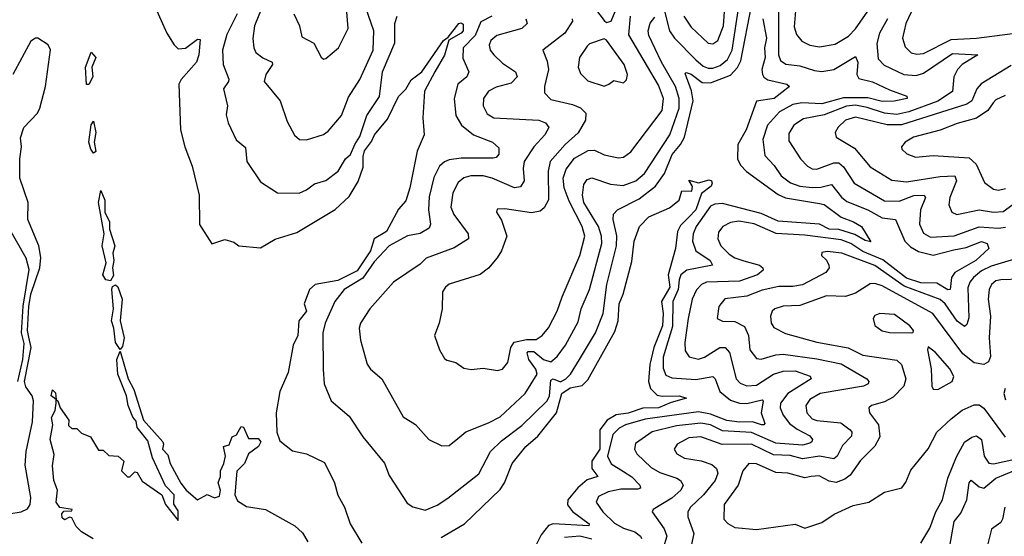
# Model space of a CAD drawing. Extents: x 1245515 to 1420776, y 606314 to 671314.
# Tile 356 of 385: x 1394369 to 1398440, y 642134 to 644271. Entities that reach past the tile are written whole.
import ezdxf

# ---------------------------------------------------------------- set-up
doc = ezdxf.new("R2010")
doc.units = 0

msp = doc.modelspace()

# ---------------------------------------------------------------- linework, layer by layer
at = {"layer": '0CON10XD'}
for points in [[(1395503.2, 644295), (1395526.7, 644245), (1395535, 644200.6), (1395585, 644173.8), (1395615, 644116.2), (1395625, 644108), (1395635, 644110), (1395687.3, 644155), (1395726.6, 644235), (1395712, 644425)], [(1396703.9, 644375), (1396785, 644268.1), (1396795, 644260), (1396815, 644265.6), (1396865, 644389.4)], [(1397581.6, 644375), (1397571.5, 644241.5), (1397580.4, 644210.4), (1397602.5, 644182.5), (1397635.2, 644165.2), (1397675, 644158.6), (1397740.5, 644169.5), (1397795, 644203.4), (1397825, 644233.8), (1397885, 644320.7)], [(1394924, 644335), (1394977.5, 644215), (1395007.3, 644167.3), (1395025, 644151.1), (1395055, 644152.7), (1395105, 644190), (1395115, 644188.8), (1395110, 644125), (1395099.7, 644095), (1395036.3, 644023.7), (1395026.7, 644005), (1395034.3, 643815), (1395051.9, 643745), (1395081.9, 643665), (1395111.8, 643545), (1395113.3, 643423.3), (1395163.8, 643343.8), (1395217.7, 643362.3), (1395255, 643350.8), (1395275.8, 643335.8), (1395365, 643326.7), (1395425, 643362.7), (1395515, 643391.1), (1395674.1, 643485.9), (1395730.7, 643539.3), (1395768.6, 643601.4), (1395789.3, 643660.7), (1395789, 643705), (1395795, 643729.1), (1395823.2, 643766.8), (1395835.5, 643795), (1395890.5, 643859.5), (1395935, 643953.8), (1395965, 643984.2), (1395987.2, 644022.8), (1396031.9, 644055), (1396120.9, 644185), (1396140.7, 644199.3), (1396185, 644255.3), (1396195, 644258.7), (1396202.6, 644252.6), (1396202.2, 644225), (1396194.7, 644215), (1396143.6, 644186.4), (1396125.7, 644124.3), (1396085.4, 644055), (1396042.5, 643975), (1396035.5, 643864.5), (1396040.8, 643795), (1396012.2, 643727.8), (1395982.7, 643575), (1395965, 643522), (1395935, 643487.1), (1395886.1, 643395), (1395834.9, 643365.1), (1395819.7, 643315), (1395765, 643232.6), (1395685, 643191.8), (1395590.6, 643175), (1395567.3, 643155), (1395545.9, 643095), (1395554.5, 643065), (1395523.9, 643025), (1395518.5, 642965), (1395500.4, 642925), (1395479, 642811), (1395445, 642733.3), (1395429.6, 642645), (1395432.1, 642565), (1395445, 642528.8), (1395497.6, 642487.6), (1395555, 642475.6), (1395628.9, 642438.9), (1395671.1, 642355), (1395684, 642304), (1395711.4, 642255), (1395735.5, 642185), (1395783.6, 642105)], [(1395333.8, 644193.8), (1395336.9, 644155), (1395345.5, 644135), (1395375, 644112.7), (1395413.3, 644095), (1395414.6, 644085), (1395386.9, 644045), (1395379.5, 644015), (1395446, 643935), (1395475, 643850), (1395505, 643793.8), (1395525.7, 643775.7), (1395554.4, 643774.4), (1395625, 643796.8), (1395645, 643810), (1395700, 643875), (1395728.9, 643951.1), (1395775, 644024.3), (1395830.5, 644145), (1395832.9, 644225), (1395787.6, 644357.6)], [(1396320.5, 644285), (1396275, 644261.6), (1396252.7, 644205), (1396203, 644155), (1396201.3, 644111.3), (1396226.2, 644055), (1396217.1, 644035), (1396180.3, 644005), (1396164.8, 643945.2), (1396171.9, 643875), (1396195.2, 643835.2), (1396245, 643795.3), (1396324.4, 643765), (1396350.5, 643740.5), (1396349.6, 643715), (1396338.5, 643701.5), (1396325, 643698.1), (1396195, 643698.7), (1396145, 643691.6), (1396125, 643683.1), (1396105.3, 643665), (1396081.3, 643618.7), (1396061.6, 643538.4), (1396059.8, 643485), (1396067.5, 643425), (1396062, 643408), (1396025, 643386.7), (1395972.8, 643377.2), (1395896.2, 643335), (1395835, 643268.9), (1395787.6, 643202.4), (1395710.4, 643155), (1395671.6, 643105), (1395632.8, 643015), (1395622.9, 642975), (1395624.1, 642825), (1395628.5, 642765), (1395656.9, 642695), (1395731.5, 642631.5), (1395788.5, 642545), (1395877.2, 642437.2), (1395896.2, 642385), (1395971.7, 642271.7), (1395995, 642256), (1396045, 642242), (1396095, 642262.9), (1396138.8, 642291.2), (1396267.6, 642392.4), (1396315.8, 642485), (1396360.9, 642529.1), (1396445, 642591.9), (1396549.5, 642695), (1396559, 642715), (1396565, 642779.3), (1396575, 642785.4), (1396605, 642773.2), (1396627.6, 642785), (1396647, 642805), (1396683.5, 642865), (1396749.4, 642975), (1396782, 643055), (1396796.5, 643175), (1396836.3, 643335), (1396837.6, 643377.6), (1396823.1, 643445), (1396824.1, 643465.9), (1396841.1, 643485), (1396929.9, 643530.1), (1396997.7, 643582.3), (1397035.1, 643634.9), (1397067, 643713), (1397101.5, 643755), (1397117.2, 643785), (1397153.5, 643935), (1397146.4, 643976.4), (1397120.9, 644049.1), (1397125, 644052.5), (1397145, 644045.2), (1397191.2, 644011.2), (1397225, 644009.9), (1397307.8, 644042.2), (1397336.7, 644073.3), (1397350.5, 644100.5), (1397396.5, 644335)], [(1397035, 644306.7), (1397055.5, 644225.5), (1397076.5, 644195), (1397163.8, 644105), (1397195, 644079), (1397215, 644070.3), (1397235, 644070.2), (1397265, 644081), (1397295, 644106.1), (1397314.9, 644145), (1397343.6, 644335)], [(1398066, 644326), (1398032.2, 644255), (1398018.7, 644195), (1398029.3, 644159.3), (1398055, 644134.6), (1398078.4, 644128.4), (1398105, 644131.4), (1398220.3, 644189.7), (1398325, 644194.2), (1398474.1, 644214.1)], [(1395268.4, 644295), (1395225, 644209.4), (1395208.1, 644145), (1395210.2, 644085), (1395233.3, 644025), (1395232.9, 644015), (1395212.2, 643985), (1395228.9, 643915), (1395223.2, 643876.8), (1395231.5, 643845), (1395264, 643774), (1395302.5, 643742.5), (1395307.8, 643685), (1395365, 643600), (1395435, 643554.2), (1395525, 643553.3), (1395555, 643566.7), (1395588, 643592), (1395635, 643605.5), (1395685.6, 643645), (1395716.8, 643695), (1395736.8, 643713.2), (1395754.4, 643755), (1395775, 643788.5), (1395804.9, 643875.1), (1395856.3, 643953.7), (1395869.4, 644055), (1395920.2, 644175), (1395920.3, 644255), (1395929.1, 644285)], [(1395367.1, 644312.9), (1395340.3, 644245), (1395333.8, 644193.8)], [(1396653.5, 644275), (1396654.5, 644265), (1396623.2, 644215), (1396531.9, 644145), (1396549.8, 644099.8), (1396555.8, 644065), (1396538.7, 643995), (1396538.2, 643968.2), (1396565, 643940.6), (1396655, 643920), (1396687, 643907), (1396709.6, 643885), (1396708.4, 643855), (1396677.5, 643802.5), (1396624.7, 643755), (1396562.5, 643685), (1396553.8, 643645), (1396554.8, 643525.2), (1396537.9, 643492.1), (1396521.4, 643478.6), (1396485, 643471.6), (1396375, 643488.2), (1396343.1, 643486.9), (1396340, 643475), (1396361.4, 643441.4), (1396383.6, 643375), (1396361.3, 643315), (1396343.8, 643286.2), (1396306.9, 643243.1), (1396272.4, 643217.6), (1396145, 643176.5), (1396129.2, 643165), (1396117.5, 643145), (1396116.2, 643075), (1396103.8, 643015), (1396084.3, 642965), (1396104.2, 642905), (1396125, 642870), (1396135, 642862), (1396172.7, 642852.7), (1396205, 642830), (1396235, 642824.2), (1396285, 642830), (1396345, 642819.2), (1396365, 642826), (1396387, 642853), (1396400.2, 642915), (1396413.2, 642936.8), (1396465, 642948.1), (1396505, 642948), (1396529.1, 642965), (1396555, 642996.5), (1396591.8, 643065), (1396611.2, 643125), (1396685, 643295.7), (1396706.1, 643375), (1396694.6, 643415.4), (1396640.6, 643520.6), (1396619.6, 643575), (1396616.5, 643615), (1396627.9, 643652.1), (1396662.2, 643697.7), (1396719.6, 643730.4), (1396745, 643730.7), (1396785, 643712), (1396845, 643700), (1396865, 643702.9), (1396896.1, 643723.9), (1397024.8, 643895), (1397030.2, 643945), (1397009.5, 643999.5), (1396887.8, 644207.8), (1396894.8, 644285)], [(1397505.5, 644305), (1397506.6, 644125), (1397515, 644102.7), (1397536.9, 644086.9), (1397595, 644080.5), (1397655, 644060.4), (1397685, 644057.2), (1397735, 644064.7), (1397825, 644118.6), (1397834.7, 644094.7), (1397830.3, 644045), (1397837.9, 644027.9), (1397895, 644013.9), (1397965, 643980.2), (1398036.7, 643955), (1398037.5, 643945), (1397983.8, 643933.9), (1397935, 643932.1), (1397875, 643947.8), (1397775, 643948.4), (1397685, 643923.2), (1397603, 643927), (1397565, 643920.5), (1397510, 643890), (1397461.2, 643835), (1397441.1, 643775), (1397449.1, 643709.1), (1397488.3, 643668.3), (1397517.3, 643625), (1397555.8, 643595.8), (1397595, 643581.8), (1397645, 643577.4), (1397681.7, 643578.3), (1397725, 643589.3), (1397766.7, 643536.7), (1397788.7, 643518.6), (1397874.9, 643484.9), (1397935, 643451.6), (1397989.2, 643445), (1398029, 643355), (1398051.8, 643331.8), (1398085, 643311.5), (1398145, 643297.4), (1398231.5, 643318.5), (1398282.1, 643328), (1398345, 643354.1), (1398368.4, 643345), (1398375.2, 643325), (1398322.5, 643275), (1398235.2, 643225), (1398221, 643205), (1398215.9, 643155), (1398205.9, 643154.1), (1398161.3, 643181.3), (1398095, 643182.2), (1398035, 643201.4), (1397937.9, 643277.9), (1397855, 643312.2), (1397805, 643344.7), (1397765, 643361), (1397615, 643380), (1397496.5, 643386.5), (1397405, 643426.7), (1397342.6, 643437.4), (1397308.3, 643431.7), (1397275.5, 643415), (1397258, 643392), (1397255.3, 643365), (1397268.2, 643335), (1397301.7, 643301.7), (1397325, 643286), (1397363.5, 643273.5), (1397427.1, 643255), (1397441.9, 643245), (1397443.1, 643235), (1397419.4, 643215), (1397345, 643189.7), (1397209.2, 643185), (1397187.7, 643175), (1397166.6, 643153.4), (1397148.9, 643115), (1397133, 643035), (1397119.3, 642935), (1397120.7, 642900.7), (1397136.9, 642876.9), (1397175, 642867.1), (1397200.5, 642875), (1397263.1, 642915), (1397285, 642914.6), (1397303.7, 642893.7), (1397330.6, 642785), (1397347.1, 642767.1), (1397375, 642756.7), (1397415, 642759), (1397485, 642804.3), (1397525, 642817), (1397575, 642817.8), (1397637.1, 642797.1), (1397641.1, 642785), (1397545.1, 642724.9), (1397514.1, 642685), (1397512.8, 642665), (1397525.2, 642635), (1397551.3, 642601.3), (1397583.4, 642576.6), (1397635, 642549.4), (1397647.2, 642535), (1397644.5, 642525), (1397635, 642519.2), (1397605, 642511), (1397495, 642519.1), (1397395, 642563), (1397275, 642570.1), (1397225, 642594.9), (1397185, 642602.3), (1397085, 642590.5), (1396984.2, 642565.8), (1396915, 642517.8), (1396911.2, 642495), (1396920, 642475), (1396979.1, 642419.1), (1397015, 642397.8), (1397085.6, 642375), (1397100.9, 642365), (1397111.5, 642345), (1397102.5, 642325), (1397065, 642291.9), (1396988.6, 642245), (1396984.5, 642235.5), (1397033.8, 642165), (1397044.1, 642135), (1397029.5, 642085)], [(1397115.5, 644285.5), (1397145, 644240.4), (1397215, 644174.6), (1397235, 644171.1), (1397255, 644184.6), (1397279.3, 644245), (1397282.8, 644305)], [(1396462.1, 644275), (1396467.5, 644255), (1396445.2, 644234.8), (1396341.1, 644205), (1396316.9, 644185), (1396309.6, 644165), (1396314.6, 644145), (1396329.2, 644125), (1396365, 644091.6), (1396419.4, 644055), (1396426.4, 644035), (1396401.7, 644008.3), (1396338.5, 643991.5), (1396307.3, 643975), (1396287.1, 643945), (1396285.3, 643915), (1396301.2, 643881.2), (1396329.2, 643865), (1396515, 643855.8), (1396543.1, 643845), (1396556.9, 643825), (1396540.8, 643795), (1396494.9, 643745.1), (1396455.2, 643685), (1396450.6, 643655), (1396455.2, 643605), (1396439.7, 643580.3), (1396415, 643575.4), (1396322.5, 643615), (1396285, 643624.5), (1396234.5, 643625.5), (1396205, 643617.1), (1396182.5, 643597.5), (1396159.4, 643555), (1396151.8, 643495), (1396164.1, 643465), (1396223.1, 643385), (1396224.5, 643365), (1396165, 643326.9), (1396049.4, 643285), (1396025, 643260), (1395914.2, 643185.7), (1395816.5, 643075), (1395778.5, 643015), (1395772.7, 642995), (1395778.1, 642945), (1395806.2, 642846.2), (1395819.2, 642825), (1395866.9, 642785), (1395955, 642627.5), (1396006, 642596), (1396060.8, 642535), (1396115, 642508.6), (1396145, 642509.4), (1396181.1, 642538.9), (1396213.5, 642566.5), (1396306.9, 642603.1), (1396355, 642628.7), (1396458.7, 642725), (1396507.9, 642805), (1396503, 642825), (1396474.6, 642865), (1396467.3, 642892.7), (1396471.3, 642898.6), (1396495, 642898.8), (1396535, 642865.7), (1396564.8, 642855.2), (1396591.7, 642878.3), (1396625.5, 642924.5), (1396678.6, 643021.4), (1396690.9, 643075), (1396724.8, 643155), (1396775.8, 643345), (1396774.5, 643375), (1396761.5, 643415), (1396701.2, 643515), (1396696.5, 643545), (1396700.8, 643589.2), (1396715, 643609.6), (1396735, 643616.6), (1396811.1, 643591.1), (1396864.4, 643585.6), (1396916.2, 643605), (1396952.2, 643635), (1397057.3, 643795), (1397095.7, 643905), (1397096.2, 643945), (1397079.8, 643995), (1397022.3, 644095), (1396970, 644205), (1396967.1, 644225), (1396975, 644256), (1396995, 644280.8)], [(1397441.7, 644275), (1397456.1, 644195), (1397448.3, 644155), (1397451.4, 644115), (1397437.9, 644065), (1397439.6, 644045), (1397445, 644033.9), (1397462.5, 644022.5), (1397540, 644005), (1397551.9, 643995), (1397488.8, 643945), (1397415, 643933.8), (1397372.1, 643815), (1397337.9, 643755), (1397336.9, 643695), (1397349.6, 643669.6), (1397373.2, 643643.2), (1397505, 643547.7), (1397535, 643534.4), (1397675, 643510.8), (1397695, 643507.1), (1397765, 643453.7), (1397815.6, 643435), (1397849.6, 643415), (1397887.5, 643352.5), (1397865, 643357.1), (1397821.9, 643381.9), (1397755, 643403.4), (1397715, 643405.1), (1397675, 643425.7), (1397505, 643437.7), (1397435, 643469.3), (1397275, 643510.9), (1397242.3, 643507.7), (1397225, 643499.1), (1397165.6, 643415), (1397153, 643385), (1397150.5, 643355), (1397163.8, 643315), (1397224.3, 643275), (1397232.9, 643255), (1397126.9, 643235), (1397103, 643215), (1397094.9, 643195.1), (1397091.4, 643155), (1397068.8, 643105), (1397067.7, 643002.3), (1397029.8, 642875), (1397029.8, 642829.8), (1397041, 642801), (1397065, 642789.3), (1397165, 642783.3), (1397235, 642795.3), (1397245, 642785.7), (1397263.2, 642733.2), (1397307.2, 642697.2), (1397344.5, 642684.5), (1397375, 642682.8), (1397438.1, 642698.1), (1397442.5, 642692.5), (1397434.7, 642645), (1397449.1, 642600.9), (1397445.8, 642595), (1397435.2, 642594.8), (1397398.1, 642608.1), (1397345, 642606), (1397292.5, 642612.5), (1397225, 642639.4), (1397175, 642648.2), (1396955, 642618.2), (1396873.3, 642595), (1396848.1, 642581.9), (1396821.9, 642555), (1396798.9, 642465), (1396814.1, 642434.1), (1396865, 642401.7), (1396899.8, 642379.8), (1396933.2, 642345), (1396935, 642333.5), (1396925, 642328.4), (1396855, 642329.4), (1396801.7, 642318.3), (1396761.7, 642298.2), (1396752.9, 642275), (1396780.6, 642235), (1396828, 642188), (1396865, 642167), (1396912.8, 642152.8), (1396935.5, 642135), (1396939.5, 642125)], [(1397956.1, 644275), (1397923.2, 644215), (1397912.1, 644172.1), (1397918.8, 644108.8), (1397943, 644083), (1398024.2, 644044.2), (1398075, 644039.6), (1398105, 644050), (1398225, 644131.1), (1398330, 644125), (1398265.4, 644085), (1398245.8, 644065), (1398231.1, 644035), (1398225.5, 643974.5), (1398165.4, 643934.6), (1398045, 643890.3), (1397995, 643878.9), (1397945, 643884.7), (1397872.2, 643907.8), (1397825, 643916.8), (1397787.3, 643912.7), (1397695, 643877.6), (1397609.3, 643860.7), (1397569.1, 643835), (1397549.1, 643800.9), (1397549.3, 643769.3), (1397596.9, 643695), (1397626.4, 643665), (1397645, 643654.2), (1397665, 643653.2), (1397735, 643679.4), (1397755, 643678.8), (1397775, 643661.8), (1397818.9, 643595), (1397945, 643521.7), (1398005, 643520.5), (1398065, 643543.4), (1398108.9, 643545), (1398113.5, 643535), (1398093.4, 643485), (1398089.2, 643425), (1398105, 643388.5), (1398135, 643371), (1398232.8, 643377.2), (1398335, 643414.5), (1398415, 643408), (1398445, 643412.5)], [(1394325, 642226.4), (1394375, 642234.7), (1394401.9, 642248.1), (1394412.3, 642265), (1394415.3, 642294.7), (1394392.2, 642427.8), (1394396.3, 642485), (1394421.9, 642608.1), (1394427, 642695), (1394420.8, 642715), (1394395, 642751.7), (1394389.3, 642775), (1394416.2, 642915), (1394407.2, 642957.2), (1394401.8, 642985), (1394407.1, 643085), (1394415.4, 643135), (1394452.2, 643245), (1394456.7, 643286.7), (1394448.1, 643335), (1394402.4, 643445), (1394404.2, 643515), (1394370.6, 643615), (1394369.3, 643695), (1394377.1, 643745), (1394372.7, 643782.7), (1394386.4, 643825), (1394442.4, 643885), (1394452.8, 643905), (1394476.2, 643995), (1394496.7, 644146.7), (1394487.6, 644167.6), (1394445, 644194.7), (1394434.4, 644195), (1394415, 644181.6), (1394341.3, 644045)], [(1396785, 643995.7), (1396805, 644004.3), (1396825, 644019.4), (1396865, 644010), (1396877.3, 644022.7), (1396881.8, 644045), (1396868.5, 644085), (1396795, 644186.7), (1396785, 644191.2), (1396725, 644170.5), (1396715, 644161.1), (1396683.8, 644115), (1396678.2, 644075), (1396687.9, 644047.9), (1396718, 644018), (1396785, 643995.7)], [(1394655, 644002.5), (1394645, 644002.5), (1394641, 644075), (1394665, 644136.7), (1394683.8, 644115), (1394667.1, 644075), (1394671.9, 644035), (1394655, 644002.5)], [(1398468.3, 644081.7), (1398343.8, 644006.2), (1398326.5, 643985), (1398304.9, 643935.1), (1398285, 643921), (1398015, 643836.1), (1397955, 643836.3), (1397825, 643868.3), (1397782.5, 643855), (1397753.4, 643826.6), (1397740.9, 643805), (1397744.7, 643784.7), (1397819.9, 643739.9), (1397885, 643662.2), (1397975, 643606.8), (1398035, 643600.6), (1398175, 643622.8), (1398235, 643624.5), (1398241.7, 643605), (1398214.2, 643535), (1398210.7, 643505), (1398222.2, 643475), (1398243.3, 643465), (1398335, 643484.3), (1398395.2, 643475.2), (1398435, 643478.1), (1398475, 643506.3)], [(1398442.5, 643957.5), (1398405, 643939.7), (1398393.1, 643926.9), (1398371.9, 643895), (1398325, 643863.2), (1398245, 643841.9), (1398175, 643813.6), (1398064.4, 643785), (1398029.2, 643765), (1398014, 643745), (1398016, 643735), (1398036.3, 643716.3), (1398072.6, 643702.6), (1398145, 643708.7), (1398295, 643699.5), (1398323.6, 643673.6), (1398357.3, 643597.3), (1398395, 643570.4), (1398415, 643565.3), (1398445, 643572.3)], [(1394675, 643719.4), (1394662.8, 643735), (1394654.8, 643764.8), (1394665, 643836.2), (1394675, 643850.8), (1394683.9, 643805), (1394677, 643765), (1394684.3, 643725.7), (1394675, 643719.4)], [(1396111.3, 642128.7), (1396208.7, 642185), (1396355, 642327.3), (1396372.9, 642355), (1396404.8, 642435.2), (1396461.8, 642505), (1396511.9, 642548.1), (1396587.9, 642645), (1396610.8, 642725), (1396645, 642748.4), (1396695, 642757.9), (1396718.4, 642781.6), (1396829.3, 642980.7), (1396843.8, 643025), (1396847.6, 643095), (1396864, 643135), (1396899.2, 643270.8), (1396909.3, 643355), (1396931.9, 643415), (1396970.4, 643455), (1397055, 643492.9), (1397095.5, 643524.5), (1397106.8, 643563.2), (1397148.1, 643561.9), (1397150.6, 643580.6), (1397135, 643606.7), (1397175, 643595.8), (1397219.1, 643609.1), (1397228.8, 643605), (1397232.5, 643595), (1397227.9, 643582.1), (1397188.3, 643551.8), (1397163.8, 643485), (1397135.6, 643454.4), (1397100.6, 643419.4), (1397088.7, 643395), (1397080.7, 643325), (1397049.9, 643215), (1397057.5, 643165), (1397021.9, 643105), (1397029.1, 643055), (1397026.4, 643005), (1396990.8, 642915), (1396974.6, 642845), (1396968.5, 642775), (1396976.9, 642745), (1397005, 642718.1), (1397025, 642713.3), (1397095.3, 642715.3), (1397126, 642705), (1397062.4, 642687.6), (1397010.5, 642665), (1396945, 642663.7), (1396885, 642643.1), (1396835, 642636.1), (1396797.6, 642615), (1396767.6, 642575), (1396767.8, 642495), (1396734.2, 642445), (1396734.3, 642414.3), (1396759.2, 642380.7), (1396715, 642367.9), (1396676.9, 642335), (1396635.5, 642285), (1396633.6, 642263.6), (1396655, 642236.7), (1396723.3, 642185), (1396722.3, 642177.7), (1396575, 642185.6), (1396555, 642178.3), (1396525, 642139.4), (1396493.1, 642076.9)], [(1394745, 643190.6), (1394725, 643195.6), (1394713.2, 643215), (1394727.5, 643265), (1394710, 643335), (1394719.2, 643385), (1394695.3, 643515), (1394705, 643563.8), (1394721.7, 643525), (1394721.8, 643475), (1394740.4, 643435), (1394741.2, 643405), (1394762.5, 643335), (1394753.9, 643305), (1394759.1, 643275), (1394753.2, 643245), (1394757, 643213), (1394745, 643190.6)], [(1394361.2, 642775), (1394382.7, 642865), (1394387.9, 642932.1), (1394376.9, 642975), (1394384.1, 643085.9), (1394408.3, 643238.3), (1394396.6, 643285), (1394316.1, 643425)], [(1398496.2, 643285), (1398385, 643251.8), (1398345, 643231.6), (1398312.5, 643205), (1398297.1, 643185), (1398288.8, 643161.2), (1398292.7, 643037.3), (1398285, 643009.5), (1398275, 643002.5), (1398245, 643023.9), (1398195, 643095.6), (1398175, 643113.9), (1398025, 643168.9), (1397905, 643254.2), (1397768, 643305), (1397707.5, 643312.5), (1397685, 643308), (1397684, 643295), (1397705, 643275.8), (1397714.5, 643255), (1397715.3, 643244.7), (1397701.8, 643225), (1397605, 643173.6), (1397565, 643166.7), (1397507.8, 643167.8), (1397438.5, 643151.5), (1397375, 643127.8), (1397283.8, 643116.2), (1397259.6, 643085), (1397252, 643035), (1397274, 643024), (1397325, 643021.9), (1397365, 643002), (1397382.8, 642965), (1397388.1, 642905), (1397415, 642869.2), (1397435, 642866.6), (1397495, 642884.8), (1397525, 642887.2), (1397665, 642868.2), (1397765, 642847.2), (1397871.1, 642785), (1397878.9, 642775), (1397876.7, 642765), (1397857.5, 642755), (1397678.2, 642725), (1397635, 642699.4), (1397618.8, 642675), (1397622.7, 642645), (1397645, 642620), (1397665, 642613), (1397763.2, 642603.2), (1397802.7, 642575), (1397809.6, 642565), (1397808.3, 642548.3), (1397770.9, 642509.1), (1397749.1, 642465), (1397735, 642454.8), (1397675, 642465.5), (1397605, 642454.1), (1397555, 642468.1), (1397485, 642470.4), (1397395, 642515.4), (1397273.1, 642513.1), (1397185, 642545.2), (1397135, 642540.9), (1397087.8, 642515), (1397074.5, 642495), (1397085.7, 642475), (1397117.4, 642457.4), (1397185.8, 642445.8), (1397231, 642431), (1397249.4, 642415), (1397255.3, 642395), (1397244.1, 642365), (1397196.3, 642305), (1397141.8, 642255), (1397131.2, 642235), (1397131.2, 642215), (1397155.7, 642145), (1397145.3, 642095)], [(1398507.1, 643197.1), (1398425, 643195.5), (1398405, 643190.5), (1398387.1, 643175), (1398377.6, 643155), (1398372.6, 643115), (1398381.9, 643045), (1398376.8, 642955), (1398382.6, 642877.4), (1398374.7, 642855.3), (1398355, 642844.6), (1398315, 642851.6), (1398268.8, 642888.8), (1398144.1, 643055), (1397935, 643170.4), (1397905, 643179.7), (1397885, 643177.7), (1397825, 643139.7), (1397783.7, 643126.3), (1397705, 643129.3), (1397595, 643089), (1397525, 643085.8), (1397490.8, 643075), (1397480, 643065), (1397472.7, 643045), (1397476.4, 643015), (1397487.1, 642997.1), (1397535, 642973.1), (1397665, 642936.4), (1397793.7, 642913.7), (1397855, 642883), (1397995, 642862.9), (1398014.8, 642844.8), (1398032.4, 642785), (1398024.2, 642755), (1397980.4, 642709.6), (1397945, 642690.4), (1397890.8, 642675), (1397878.9, 642665), (1397881.8, 642645), (1397918.9, 642595), (1397924.4, 642545), (1397903.7, 642506.3), (1397845, 642447.5), (1397802.7, 642387.3), (1397779.7, 642370.3), (1397745, 642356.6), (1397715, 642362), (1397674.3, 642384.3), (1397641.5, 642381.5), (1397615, 642375.7), (1397545, 642395.7), (1397495, 642398.6), (1397415, 642433.2), (1397384.2, 642435), (1397358.9, 642405), (1397340, 642345), (1397282.1, 642265), (1397280, 642205), (1397296.6, 642186.6), (1397325, 642170), (1397415, 642162.8), (1397575, 642183.9), (1397615, 642168.1), (1397685, 642190.5), (1397736, 642225), (1397815, 642261.9), (1397880, 642275), (1397945, 642316.5), (1398016.1, 642333.9), (1398032.4, 642357.6), (1398052.6, 642407.4), (1398125, 642496), (1398160.8, 642565), (1398219.7, 642620.3), (1398265, 642655.8), (1398315, 642677.5), (1398335, 642678.1), (1398355, 642663.9), (1398443.4, 642543.4)], [(1394785, 642906.2), (1394765, 642936), (1394758.3, 642995), (1394748.6, 643025), (1394756.7, 643075), (1394750, 643155), (1394752.7, 643167.3), (1394765, 643173.6), (1394775.6, 643165.6), (1394793.4, 643115), (1394785.3, 643024.7), (1394801.3, 642955), (1394795, 642918.8), (1394785, 642906.2)], [(1398055, 642976.2), (1398062.5, 642977.5), (1398063.8, 642985), (1398048.6, 643005), (1397985, 643052.1), (1397925, 643056.2), (1397905, 643047.1), (1397897.1, 643035), (1397905, 643006), (1397935, 642983.5), (1397965, 642976.4), (1398055, 642976.2)], [(1398165, 642740.8), (1398224, 642775), (1398231.4, 642795), (1398215, 642826.9), (1398155, 642894), (1398125, 642917.5), (1398122.5, 642905), (1398137.4, 642827.4), (1398139.4, 642755), (1398145, 642742.5), (1398165, 642740.8)], [(1394673, 642123), (1394625, 642152.5), (1394603.3, 642175), (1394585, 642210), (1394575, 642212.5), (1394555, 642202.5), (1394545, 642210), (1394543.6, 642226.4), (1394551.7, 642238.3), (1394585, 642240), (1394586.7, 642245), (1394535, 642252.5), (1394520.8, 642275), (1394526, 642325), (1394510.8, 642365), (1394504.4, 642425), (1394512.3, 642472.3), (1394496, 642535), (1394506, 642595), (1394500.6, 642625), (1394516.2, 642655), (1394520, 642685), (1394520, 642700), (1394500, 642715), (1394505, 642740), (1394517, 642727), (1394520, 642700), (1394527.5, 642695), (1394536.7, 642665), (1394572.5, 642615), (1394571.7, 642591.7), (1394585, 642580), (1394605, 642580), (1394625, 642560), (1394662.5, 642545), (1394695, 642490), (1394715, 642490), (1394738.3, 642468.3), (1394776.1, 642466.1), (1394800, 642445), (1394790, 642405), (1394815, 642380), (1394825, 642380), (1394845, 642400), (1394855, 642397.5), (1394875, 642362.5), (1394957.5, 642305), (1394972.5, 642265), (1395025, 642200), (1395025, 642240), (1395006.4, 642266.4), (1395008.2, 642305), (1394972.1, 642342.1), (1394918.8, 642458.8), (1394898.9, 642528.9), (1394854.7, 642584.7), (1394850.8, 642610.8), (1394837.4, 642627.4), (1394817.6, 642675), (1394810.3, 642715), (1394774.8, 642804.8), (1394770.4, 642865), (1394785, 642900), (1394817.1, 642785), (1394841.7, 642741.7), (1394881.5, 642615), (1394960.6, 642525), (1394964.4, 642515), (1394959.2, 642495), (1394981.1, 642471.1), (1394991.8, 642435), (1395035, 642354.3), (1395057.1, 642325), (1395104.4, 642284.4), (1395145, 642306.7), (1395175, 642293.3), (1395195, 642300), (1395198.8, 642325), (1395190, 642355), (1395198.8, 642381.2), (1395198.8, 642405), (1395213.8, 642435), (1395220, 642465), (1395212.5, 642505), (1395235, 642512.5), (1395247.5, 642545), (1395265, 642553.3), (1395285, 642588), (1395295, 642586), (1395315, 642538.8), (1395355, 642538.8), (1395365.6, 642525), (1395356.5, 642505), (1395315.3, 642474.7), (1395299.1, 642435), (1395266.8, 642403.2), (1395259.2, 642305), (1395270.3, 642280.3), (1395307.6, 642257.6), (1395386, 642245), (1395507.3, 642177.3), (1395538.8, 642148.8), (1395560.6, 642110.6)], [(1398443.8, 642745), (1398437.1, 642725), (1398445, 642698.6)], [(1398094.4, 642105), (1398131.9, 642168.1), (1398156.1, 642235), (1398183.5, 642285), (1398206.4, 642375), (1398242.1, 642462.1), (1398275, 642523.3), (1398305, 642544.5), (1398325, 642550), (1398345, 642534.3), (1398356.9, 642465), (1398375, 642436.2), (1398395, 642433.9), (1398515, 642460.6)], [(1398285.2, 642285), (1398293.7, 642355), (1398303.3, 642366.8), (1398335, 642339), (1398355, 642333.7), (1398405, 642373.8), (1398485, 642407.2)], [(1398209.8, 642070.2), (1398232, 642195), (1398259.7, 642230.3), (1398285.2, 642285)], [(1398442.2, 642255), (1398432.7, 642205), (1398425, 642191.2), (1398386.9, 642163.1), (1398364.6, 642075.4)], [(1396735, 642122.7), (1396685, 642134.9), (1396621.2, 642128.8)]]:
    msp.add_lwpolyline(points, dxfattribs=at)

doc.saveas('drawing.dxf')
